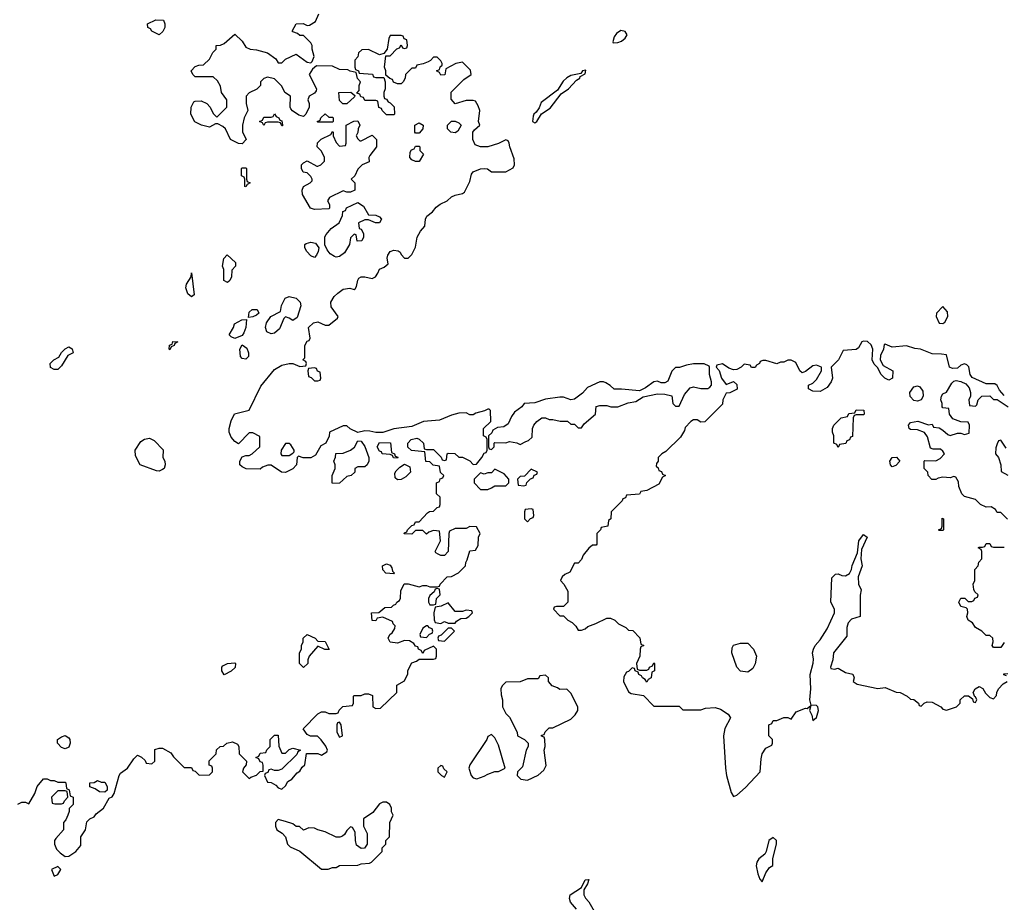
# Model space of a CAD drawing. Header units: inches. Extents: x 2380249 to 2585472, y 382747 to 546448.
# Tile 266 of 626: x 2472059 to 2477510, y 510509 to 515393. Entities that reach past the tile are written whole.
import ezdxf

# ---------------------------------------------------------------- set-up
doc = ezdxf.new("R2010")
doc.units = ezdxf.units.IN
doc.header["$MEASUREMENT"] = 0
doc.layers.add('C4571', color=7, linetype='Continuous')

msp = doc.modelspace()

# ---------------------------------------------------------------- linework, layer by layer
at = {"layer": 'C4571', "color": 4}
for points, elevation in [([(2472048.4, 511051.6), (2472070, 511062), (2472090, 511062), (2472110, 511054), (2472142, 511110), (2472155.3, 511150), (2472190, 511192), (2472210, 511192), (2472230, 511182), (2472250, 511182), (2472270, 511174), (2472310, 511174), (2472314, 511170), (2472318, 511138), (2472331.6, 511131.6), (2472338, 511098), (2472354, 511090), (2472354, 511050), (2472332, 511028), (2472332, 511012), (2472324.7, 510990), (2472314.4, 510965.6), (2472302, 510950), (2472302, 510910), (2472258, 510862), (2472251, 510850), (2472251, 510830), (2472262.8, 510802.8), (2472282.8, 510782.8), (2472310, 510762), (2472330, 510764.7), (2472369.4, 510790.6), (2472396.4, 510823.6), (2472398, 510870), (2472422, 510910), (2472430, 510954), (2472446, 510970), (2472470, 510982), (2472482, 510998), (2472522, 511030), (2472554.6, 511085.4), (2472570, 511092), (2472582, 511110), (2472609, 511210), (2472617.5, 511222.5), (2472655.3, 511250), (2472690, 511302), (2472710, 511322), (2472732.7, 511312.7), (2472752.7, 511292.7), (2472758, 511278), (2472790, 511274), (2472806, 511290), (2472806, 511354), (2472830, 511362), (2472850, 511362), (2472895.3, 511335.3), (2472910, 511314), (2472970, 511254), (2473010, 511254), (2473018, 511238), (2473030, 511234), (2473052.7, 511212.7), (2473110, 511214), (2473126, 511230), (2473126, 511250), (2473122, 511262), (2473108.4, 511268.4), (2473108.4, 511291.6), (2473146, 511330), (2473147.3, 511352.7), (2473168.4, 511371.6), (2473187.3, 511372.7), (2473206, 511390), (2473236.9, 511396.9), (2473263.6, 511383.6), (2473271.3, 511370), (2473274, 511330), (2473314, 511290), (2473312, 511270), (2473298, 511250), (2473292, 511230), (2473330, 511194), (2473338, 511202), (2473370, 511212), (2473390, 511232), (2473406, 511234), (2473407.3, 511267.3), (2473402, 511282), (2473390, 511286), (2473382, 511302), (2473366, 511310), (2473382, 511318), (2473390, 511334), (2473422, 511338), (2473427.3, 511352.7), (2473446, 511370), (2473446, 511410), (2473470, 511434), (2473490, 511434), (2473492.7, 511372.7), (2473510, 511334), (2473530, 511334), (2473550, 511354), (2473570, 511362), (2473614, 511350), (2473598, 511342), (2473592.7, 511327.3), (2473510, 511246), (2473490, 511238), (2473470, 511238), (2473450, 511246), (2473438, 511242), (2473432.7, 511227.3), (2473418, 511222), (2473414, 511210), (2473430, 511174), (2473451.6, 511171.6), (2473476.9, 511156.9), (2473490, 511142), (2473510, 511134), (2473530, 511154), (2473543.1, 511176.9), (2473566, 511190), (2473595.3, 511224.7), (2473610, 511234), (2473623.1, 511256.9), (2473638, 511270), (2473647.3, 511332.7), (2473708.4, 511331.6), (2473730, 511322), (2473759, 511341), (2473762, 511350), (2473752.9, 511372.9), (2473728.4, 511408.4), (2473707.3, 511427.3), (2473668.9, 511428.9), (2473650, 511438), (2473628.7, 511468.7), (2473708.9, 511551.1), (2473730, 511562), (2473750, 511562), (2473770, 511554), (2473810, 511554), (2473822, 511558), (2473827.3, 511572.7), (2473847.3, 511592.7), (2473902, 511598), (2473906, 511610), (2473906, 511650), (2473910, 511654), (2473950, 511654), (2473970, 511662), (2473990, 511662), (2474012.7, 511652.7), (2474014, 511590), (2474030, 511582), (2474056.4, 511583.6), (2474146, 511670), (2474146, 511710), (2474190, 511734), (2474207.3, 511772.7), (2474208.4, 511791.6), (2474230, 511834), (2474256.4, 511843.6), (2474270, 511854), (2474350, 511854), (2474362, 511858), (2474366, 511870), (2474366, 511910), (2474350, 511926), (2474298, 511902), (2474290, 511886), (2474282, 511902), (2474266, 511910), (2474262, 511922), (2474250, 511926), (2474240.4, 511940.4), (2474216.4, 511956.4), (2474190, 511958), (2474150, 511942), (2474110, 511948), (2474098, 511970), (2474108, 511990), (2474120.4, 511999.6), (2474136.4, 512023.6), (2474138, 512038), (2474126, 512050), (2474122, 512062), (2474070, 512086), (2474038, 512082), (2474030, 512066), (2474010, 512068), (2474006, 512110), (2474047.3, 512112.7), (2474080.4, 512139.6), (2474118, 512142), (2474127.3, 512152.7), (2474142, 512158), (2474146, 512170), (2474162, 512178), (2474167.3, 512192.7), (2474168.4, 512231.6), (2474188, 512272), (2474210, 512272), (2474270, 512254), (2474290, 512262), (2474310, 512262), (2474330, 512254), (2474370, 512254), (2474382, 512258), (2474386, 512270), (2474426, 512310), (2474450, 512312), (2474488.4, 512331.6), (2474526, 512370), (2474528, 512390), (2474536.4, 512403.6), (2474550, 512454), (2474582, 512458), (2474596.4, 512483.6), (2474598, 512530), (2474608, 512550), (2474587.3, 512587.3), (2474550, 512588), (2474530, 512578), (2474470, 512578), (2474438, 512562), (2474434, 512550), (2474431.3, 512450), (2474410, 512428.7), (2474390, 512428.7), (2474374.6, 512434.6), (2474362, 512442), (2474358, 512450), (2474388, 512510), (2474382, 512562), (2474350, 512566), (2474323.6, 512556.4), (2474310, 512546), (2474290, 512566), (2474250, 512566), (2474230, 512546), (2474187.3, 512547.3), (2474190, 512554), (2474202, 512558), (2474206, 512570), (2474230, 512594), (2474242, 512598), (2474250, 512614), (2474270, 512614), (2474316.4, 512663.6), (2474328.4, 512671.6), (2474350, 512674), (2474370, 512694), (2474382, 512698), (2474386, 512710), (2474386, 512750), (2474366, 512770), (2474366, 512830), (2474382, 512838), (2474387.3, 512852.7), (2474402, 512858), (2474406, 512870), (2474388, 512888), (2474382, 512922), (2474348.4, 512928.4), (2474330, 512946), (2474307.3, 512947.3), (2474302, 513002), (2474228.4, 513008.4), (2474208.4, 513028.4), (2474208, 513050), (2474226, 513070), (2474256.9, 513076.9), (2474270, 513072), (2474294, 513050), (2474298, 513018), (2474310, 513014), (2474350, 513014), (2474392.7, 512972.7), (2474398, 512958), (2474410, 512954), (2474422, 512958), (2474426, 512990), (2474430, 512994), (2474467.3, 512992.7), (2474490, 512972), (2474510, 512972), (2474550, 512952), (2474570, 512932), (2474587.3, 512932.7), (2474618, 512970), (2474630, 512994), (2474642, 512998), (2474646, 513010), (2474646, 513070), (2474642, 513082), (2474626, 513090), (2474626, 513130), (2474668, 513170), (2474666, 513230), (2474658, 513238), (2474650, 513238), (2474631.3, 513228.7), (2474583.6, 513216.4), (2474570, 513206), (2474550, 513206), (2474530, 513218), (2474490, 513215.3), (2474450, 513204), (2474383.5, 513176.5), (2474294, 513170), (2474230, 513142), (2474130, 513128.7), (2474070, 513108), (2474030, 513108), (2473996.5, 513116.5), (2473970, 513117.2), (2473930, 513108), (2473888.4, 513128.4), (2473870, 513146), (2473850, 513146), (2473774, 513110), (2473771.6, 513088.4), (2473754, 513050), (2473726, 513034), (2473696.9, 512983.1), (2473670, 512968), (2473628, 512968), (2473602, 512978), (2473594, 512970), (2473591.1, 512928.9), (2473570, 512908), (2473530, 512888), (2473508.4, 512888.4), (2473450, 512928), (2473432.7, 512927.3), (2473403.6, 512916.4), (2473390, 512906), (2473312.7, 512907.3), (2473290, 512918), (2473278, 512930), (2473278, 512950), (2473290, 512974), (2473310, 512982), (2473330, 512982), (2473346, 512990), (2473388, 513030), (2473387.3, 513087.3), (2473350, 513106), (2473330, 513106), (2473270, 513046), (2473250, 513058), (2473230, 513082), (2473219, 513110), (2473219, 513130), (2473230, 513174), (2473248.7, 513211.3), (2473328.4, 513231.6), (2473394, 513366), (2473470, 513458), (2473510, 513481), (2473551.1, 513491.1), (2473571.3, 513491.3), (2473610, 513474), (2473642, 513478), (2473646, 513490), (2473642, 513502), (2473626, 513510), (2473638, 513522), (2473638, 513590), (2473650, 513614), (2473662, 513618), (2473666, 513630), (2473658, 513690), (2473684.7, 513715.3), (2473710, 513722), (2473750, 513702), (2473770, 513702), (2473819, 513741), (2473822, 513750), (2473783.9, 513803.9), (2473782, 513830), (2473799.4, 513860.6), (2473819.4, 513880.6), (2473850, 513901.3), (2473887.3, 513907.3), (2473910, 513901), (2473916, 513904), (2473924, 513916), (2473930, 513952), (2473936.5, 513963.5), (2473949.4, 513970.6), (2473970, 513970.7), (2474010, 513961), (2474028, 513970), (2474042, 513990), (2474050, 514012), (2474076.4, 514023.6), (2474098, 514042), (2474093.6, 514073.6), (2474097, 514090), (2474110, 514110.5), (2474130, 514117.1), (2474153.4, 514113.4), (2474166, 514106), (2474170, 514094), (2474190, 514074), (2474210, 514074), (2474230, 514094), (2474250, 514134), (2474259, 514190), (2474277.5, 514222.5), (2474301.2, 514250), (2474305.6, 514290), (2474313.3, 514306.7), (2474343.7, 514330), (2474364.6, 514355.4), (2474387, 514373), (2474425.2, 514390), (2474450, 514413), (2474470, 514423), (2474509.3, 514430.7), (2474520.4, 514439.6), (2474550, 514498), (2474560.7, 514539.3), (2474569.3, 514550.7), (2474610, 514568.2), (2474630, 514570.6), (2474647.9, 514567.9), (2474671.1, 514551.1), (2474750, 514552), (2474790, 514574), (2474798, 514590), (2474796.4, 514623.6), (2474772, 514690), (2474769, 514710), (2474763.1, 514723.1), (2474750, 514729), (2474710, 514708.7), (2474650.6, 514689.4), (2474609.1, 514689.1), (2474580.2, 514700.2), (2474568, 514730), (2474568, 514770), (2474576.4, 514783.6), (2474606, 514810), (2474598, 514830), (2474606, 514890), (2474596.4, 514916.4), (2474582, 514942), (2474570, 514946), (2474530, 514946), (2474470, 514928), (2474447.3, 514952.7), (2474447.3, 514992.7), (2474518, 515062), (2474558, 515090), (2474553.6, 515113.6), (2474510, 515158), (2474474, 515150), (2474418, 515122), (2474412.7, 515087.3), (2474390, 515086), (2474382, 515102), (2474366, 515110), (2474382, 515118), (2474387.3, 515132.7), (2474398, 515142), (2474398, 515150), (2474390, 515166), (2474370, 515186), (2474350, 515186), (2474332.7, 515167.3), (2474319.6, 515160.4), (2474291.6, 515148.4), (2474258, 515142), (2474250, 515126), (2474230, 515126), (2474194, 515090), (2474192, 515070), (2474182, 515050), (2474170, 515038), (2474150, 515038), (2474128.4, 515048.4), (2474122, 515062), (2474107.3, 515067.3), (2474086, 515086), (2474086, 515110), (2474078, 515130), (2474086, 515194), (2474110, 515194), (2474147.3, 515232.7), (2474162, 515238), (2474170, 515254), (2474178, 515238), (2474190, 515234), (2474202, 515238), (2474206, 515250), (2474202, 515282), (2474187.3, 515287.3), (2474182, 515302), (2474170, 515306), (2474110, 515306), (2474102, 515290), (2474094, 515230), (2474074, 515206), (2474050, 515198), (2473990, 515228), (2473952.7, 515227.3), (2473934, 515210), (2473931.6, 515188.4), (2473914, 515170), (2473914, 515130), (2473918, 515118), (2473934, 515110), (2473938, 515098), (2474011.6, 515091.6), (2474018, 515078), (2474030, 515074), (2474074, 515074), (2474082, 515050), (2474082, 515010), (2474074, 514990), (2474074, 514970), (2474078, 514958), (2474090, 514954), (2474098, 514938), (2474110, 514934), (2474131.6, 514911.6), (2474134, 514870), (2474130, 514866), (2474090, 514866), (2474066, 514890), (2474062, 514902), (2474047.3, 514907.3), (2474042, 514942), (2474030, 514946), (2473970, 514946), (2473962, 514962), (2473947.3, 514967.3), (2473942, 514982), (2473926, 514986), (2473938, 515002), (2473938, 515030), (2473946, 515050), (2473928.4, 515068.4), (2473922, 515102), (2473888.4, 515108.4), (2473875.3, 515115.3), (2473830, 515118), (2473790, 515135.3), (2473702, 515138), (2473679.6, 515120.4), (2473662, 515090), (2473702, 515010), (2473699.6, 515000.4), (2473690, 514986), (2473662, 514970), (2473654, 514950), (2473662, 514930), (2473662, 514910), (2473642, 514870), (2473630, 514858), (2473604.7, 514864.7), (2473569, 514889), (2473560.2, 514900.2), (2473555.3, 514910), (2473558, 514970), (2473526, 514990), (2473510, 515026), (2473470, 515066), (2473430, 515075.3), (2473410, 515068), (2473392, 515050), (2473392, 515030), (2473371.1, 515008.9), (2473330, 514988), (2473312, 514970), (2473312, 514930), (2473322, 514890), (2473302, 514850), (2473292, 514810), (2473292.7, 514772.7), (2473312, 514730), (2473290, 514706), (2473270, 514708), (2473226, 514730), (2473198, 514790), (2473183.1, 514803.1), (2473156.4, 514816.4), (2473143.6, 514816.4), (2473110, 514798), (2473066, 514810), (2473028.9, 514828.9), (2473006, 514870), (2473008.7, 514910), (2473022, 514938), (2473030, 514942), (2473063.6, 514943.6), (2473094, 514930), (2473114, 514910), (2473130, 514874), (2473150, 514854), (2473206, 514910), (2473206, 514950), (2473175.3, 514990), (2473170, 515026), (2473154.6, 515054.6), (2473130, 515078), (2473030, 515078), (2473018, 515090), (2473008, 515110), (2473030, 515134), (2473050, 515142), (2473076.4, 515143.6), (2473110, 515174), (2473128.4, 515211.6), (2473146, 515230), (2473146, 515250), (2473170, 515252), (2473190, 515262), (2473250, 515314), (2473290, 515274), (2473310, 515242), (2473334, 515230), (2473370, 515226), (2473430.7, 515210.7), (2473476.9, 515176.9), (2473490, 515154), (2473510, 515154), (2473530, 515174), (2473590, 515202), (2473650, 515158), (2473670, 515154), (2473678, 515162), (2473688.7, 515190), (2473678, 515230), (2473678, 515250), (2473670, 515266), (2473630, 515306), (2473610, 515306), (2473596.4, 515316.4), (2473570, 515326), (2473568, 515330), (2473588.7, 515370), (2473627.3, 515372.7), (2473650, 515362), (2473663.6, 515363.6), (2473697.2, 515382.8), (2473714.6, 515425.4)], 56), ([(2477510, 513314), (2477482.7, 513342.7), (2477470, 513368), (2477457.2, 513377.2), (2477410, 513378), (2477332.7, 513412.7), (2477321.2, 513430), (2477312.9, 513472.9), (2477303.1, 513483.1), (2477290, 513488.7), (2477270, 513482), (2477250, 513464), (2477223.1, 513463.1), (2477206, 513470), (2477190, 513538), (2477163.1, 513543.1), (2477110, 513544), (2477046, 513570), (2477014, 513574), (2476968.9, 513588.9), (2476890, 513581.2), (2476850, 513598), (2476844.7, 513595.3), (2476842, 513570), (2476825.4, 513534.6), (2476822, 513510), (2476839.6, 513479.6), (2476892, 513450), (2476891.3, 513410), (2476870, 513398), (2476848.9, 513408.9), (2476828.9, 513428.9), (2476808.4, 513468.4), (2476790, 513486), (2476778, 513510), (2476782, 513570), (2476773.6, 513593.6), (2476753.2, 513613.2), (2476730, 513614), (2476722, 513610), (2476703.6, 513576.4), (2476690, 513568), (2476618, 513562), (2476592, 513510), (2476552, 513470), (2476558, 513410), (2476550.9, 513389.1), (2476530, 513358), (2476490, 513335.3), (2476450, 513338), (2476426, 513350), (2476426, 513370), (2476450, 513382), (2476470, 513402), (2476498, 513450), (2476498, 513470), (2476470, 513482), (2476450, 513478), (2476410, 513446), (2476390, 513438), (2476378, 513450), (2476356.5, 513496.5), (2476330, 513508.7), (2476311.6, 513508.4), (2476290, 513498), (2476270, 513498), (2476250, 513488.7), (2476190, 513508), (2476172.7, 513507.3), (2476158, 513502), (2476154, 513490), (2476138, 513482), (2476130, 513468), (2476110, 513468), (2476102, 513482), (2476070, 513486), (2476054, 513470), (2476030, 513458), (2476010, 513455.3), (2475984.7, 513464.7), (2475950, 513488), (2475918, 513482), (2475914, 513470), (2475931.6, 513451.6), (2475944.7, 513410), (2475970, 513374), (2476011.3, 513391.3), (2476030, 513374), (2476030.9, 513349.1), (2475990, 513328), (2475970, 513326), (2475952, 513290), (2475950, 513266), (2475852.7, 513167.3), (2475830, 513166), (2475810, 513178), (2475790, 513178), (2475774, 513170), (2475743.6, 513136.4), (2475739.6, 513120.4), (2475716.9, 513083.1), (2475636.9, 513003.1), (2475614, 512990), (2475594, 512970), (2475594, 512950), (2475583.6, 512936.4), (2475582, 512922), (2475592.7, 512912.7), (2475598, 512898), (2475612.7, 512892.7), (2475618, 512878), (2475634, 512870), (2475618, 512862), (2475596.9, 512823.1), (2475530, 512788), (2475498, 512782), (2475490, 512768), (2475418, 512762), (2475412.7, 512747.3), (2475398, 512742), (2475394, 512730), (2475334, 512670), (2475332, 512630), (2475318, 512622), (2475314, 512590), (2475278, 512582), (2475274, 512570), (2475254, 512550), (2475254, 512490), (2475250, 512486), (2475230, 512486), (2475210, 512468), (2475178, 512430), (2475170, 512406), (2475150, 512386), (2475130, 512386), (2475103.6, 512336.4), (2475076.9, 512323.1), (2475062, 512310), (2475052, 512290), (2475072, 512270), (2475094, 512230), (2475094, 512170), (2475070, 512146), (2475030, 512146), (2475018, 512142), (2475014, 512130), (2475050, 512094), (2475070, 512094), (2475094, 512070), (2475116.9, 512056.9), (2475136.9, 512036.9), (2475150, 512014), (2475170, 512014), (2475190, 512022), (2475204.7, 512035.3), (2475248.9, 512051.1), (2475310, 512082), (2475330, 512082), (2475354, 512070), (2475374, 512050), (2475414, 512030), (2475430, 512014), (2475452.7, 512012.7), (2475492.7, 511972.7), (2475498, 511938), (2475514, 511930), (2475498, 511922), (2475494, 511910), (2475492, 511870), (2475474, 511830), (2475478, 511798), (2475490, 511794), (2475530, 511794), (2475542, 511798), (2475546, 511810), (2475562, 511818), (2475570, 511834), (2475574, 511830), (2475574, 511790), (2475558, 511782), (2475554, 511750), (2475538, 511742), (2475530, 511726), (2475522, 511742), (2475506, 511750), (2475502, 511762), (2475486, 511770), (2475482, 511782), (2475466, 511790), (2475462, 511802), (2475450, 511806), (2475430, 511786), (2475418, 511782), (2475403.6, 511756.4), (2475402, 511730), (2475430, 511674), (2475443.6, 511663.6), (2475512.7, 511652.7), (2475570, 511594), (2475710, 511594), (2475730, 511574), (2475830, 511574), (2475856.4, 511583.6), (2475910, 511586), (2475938, 511578), (2475982, 511550), (2475994, 511530), (2475962, 511470), (2475956, 511430), (2475966, 511250), (2475971, 511210), (2475996.9, 511116.9), (2476010, 511094), (2476030, 511102), (2476076.5, 511143.5), (2476158, 511230), (2476163.1, 511303.1), (2476169.3, 511330.7), (2476190, 511362), (2476222, 511378), (2476226, 511390), (2476226, 511410), (2476206, 511430), (2476206, 511490), (2476222, 511498), (2476230, 511514), (2476250, 511514), (2476290, 511532), (2476311.6, 511531.6), (2476330, 511522), (2476358, 511562), (2476410, 511582.8), (2476418, 511582), (2476438, 511598), (2476432, 511570), (2476444.7, 511544.7), (2476450, 511514), (2476470, 511532), (2476482, 511570), (2476478, 511590), (2476470, 511598), (2476440.4, 511600.4), (2476433.2, 511630), (2476438.7, 511690), (2476434.7, 511770), (2476451.8, 511831.8), (2476454, 511854), (2476448.7, 511890), (2476453.2, 511910), (2476462, 511930), (2476490, 511961), (2476530, 512022.8), (2476569.3, 512110), (2476569.2, 512130), (2476549, 512170), (2476555.3, 512304.7), (2476575.3, 512324.7), (2476590, 512326), (2476610, 512317.3), (2476630, 512316.3), (2476652, 512328), (2476663.7, 512350), (2476667.7, 512372.3), (2476696.4, 512443.6), (2476704, 512510), (2476730, 512544.7), (2476750.7, 512530), (2476719.6, 512460.4), (2476714.8, 512410), (2476722.8, 512370), (2476701, 512310), (2476702, 512270), (2476718, 512238), (2476711.1, 512208.9), (2476711.3, 512090), (2476664.7, 512075.3), (2476645.5, 512054.5), (2476638.8, 512030), (2476638, 511982), (2476563.8, 511890), (2476560.7, 511850), (2476547.3, 511810), (2476550, 511802), (2476570, 511798), (2476590, 511804), (2476630, 511780.7), (2476670.7, 511770.7), (2476678, 511750), (2476674, 511730), (2476696, 511716), (2476810, 511692), (2476850, 511698), (2476911.3, 511671.3), (2476934, 511670), (2476972, 511650), (2476990, 511632), (2477010, 511631.3), (2477034, 511610), (2477038, 511598), (2477050, 511594), (2477066, 511610), (2477082.7, 511617.3), (2477110, 511616.3), (2477158, 511590), (2477170, 511578), (2477190, 511572), (2477246, 511590), (2477266, 511610), (2477266, 511630), (2477290, 511651.3), (2477312, 511652), (2477334, 511634), (2477338, 511618), (2477350, 511614), (2477358, 511630), (2477350, 511646), (2477346, 511646), (2477338, 511670), (2477348, 511690), (2477370, 511702), (2477391.1, 511691.1), (2477405.4, 511665.4), (2477430, 511642), (2477450, 511634), (2477467.3, 511652.7), (2477468, 511670), (2477478, 511690), (2477503.1, 511716.9), (2477526, 511730)], 56), ([(2477528.4, 512628.4), (2477490, 512666), (2477470, 512666), (2477462, 512682), (2477436.4, 512696.4), (2477410, 512695.3), (2477378, 512710), (2477350, 512738), (2477290, 512755.3), (2477275.3, 512770), (2477258, 512810), (2477256.4, 512836.4), (2477242, 512862), (2477230, 512866), (2477210, 512858), (2477170, 512862), (2477143.6, 512856.4), (2477130, 512848), (2477108.9, 512848.9), (2477088, 512870), (2477086, 512890), (2477066, 512910), (2477066, 512950), (2477070, 512954), (2477130, 512952), (2477154.6, 512965.4), (2477178, 512990), (2477170, 513006), (2477156.4, 513016.4), (2477116.4, 513016.4), (2477102, 513022), (2477084.7, 513084.7), (2477069, 513109), (2477030, 513124), (2476990, 513125.2), (2476984, 513130), (2476979, 513150), (2476990, 513164.7), (2477030.8, 513170.8), (2477090, 513152), (2477110, 513154), (2477118, 513138), (2477150, 513134), (2477170, 513122), (2477196.9, 513096.9), (2477210, 513091.3), (2477250, 513104.7), (2477270, 513104.7), (2477290, 513098), (2477315.3, 513104.7), (2477318, 513150), (2477310, 513166), (2477270, 513168), (2477224.7, 513184.7), (2477206, 513210), (2477202, 513242), (2477170, 513246), (2477166, 513250), (2477166, 513270), (2477158, 513290), (2477162, 513310), (2477170, 513322), (2477190, 513332), (2477219, 513381), (2477230, 513392), (2477244, 513396), (2477270, 513391), (2477297.3, 513377.3), (2477315.3, 513355.3), (2477322, 513330), (2477322, 513310), (2477314, 513290), (2477318, 513258), (2477350, 513254), (2477358, 513262), (2477366, 513290), (2477386, 513310), (2477430, 513311.3), (2477450, 513292), (2477471.1, 513291.1), (2477530.9, 513250.9)], 56), ([(2477521.2, 513021.2), (2477490, 513066), (2477478, 513062), (2477470, 513046), (2477463.6, 513023.6), (2477462, 512990), (2477478, 512970), (2477491.3, 512930), (2477492.7, 512892.7), (2477530, 512872)], 56), ([(2477510, 511946), (2477490, 511918), (2477450, 511918), (2477442, 511930), (2477448, 511950), (2477446, 511970), (2477430, 511986), (2477410, 511986), (2477386, 512010), (2477350, 512028.7), (2477334.6, 512054.6), (2477309.3, 512069.3), (2477302, 512090), (2477308, 512110), (2477306, 512130), (2477298, 512138), (2477270, 512146), (2477258, 512170), (2477270, 512192), (2477291.6, 512191.6), (2477310, 512174), (2477330, 512174), (2477342, 512178), (2477347.3, 512192.7), (2477362, 512198), (2477366, 512210), (2477347.3, 512227.3), (2477340.4, 512240.4), (2477338, 512270), (2477346, 512290), (2477346, 512350), (2477366, 512370), (2477368.4, 512391.6), (2477386, 512410), (2477386, 512450), (2477382, 512462), (2477366, 512470), (2477370, 512474), (2477390, 512474), (2477402, 512478), (2477410, 512494), (2477430, 512494), (2477438, 512478), (2477450, 512474), (2477510, 512474)], 56), ([(2477522, 511762), (2477507.3, 511767.3), (2477507.3, 511772.7), (2477530, 511774)], 56), ([(2475142, 510470), (2475108.7, 510510), (2475102, 510530), (2475106, 510550), (2475169, 510591), (2475190, 510632), (2475210, 510634), (2475202, 510610), (2475182, 510578), (2475182, 510550), (2475191.1, 510531.1), (2475210, 510512), (2475239.8, 510459.8)], 52)]:
    msp.add_lwpolyline(points, dxfattribs=dict(at, elevation=elevation))
at = {"layer": 'C4571', "color": 4, "elevation": 56}
for points in [[(2472830, 515308.7), (2472790, 515329), (2472783.1, 515343.1), (2472768.7, 515350), (2472766, 515370), (2472812.7, 515392.7), (2472854, 515390), (2472862, 515370), (2472862, 515350), (2472851.1, 515328.9)], [(2475387.1, 515332.9), (2475363.5, 515316.5), (2475350, 515298), (2475342, 515270), (2475344.7, 515264.7), (2475370, 515267.3), (2475390, 515274.8), (2475410, 515291.3), (2475421.2, 515310), (2475410, 515328.7)], [(2475193.6, 515113.6), (2475174, 515110), (2475164.7, 515095.3), (2475110, 515085.2), (2475087.5, 515072.5), (2475067.3, 515052.7), (2475036.8, 515003.2), (2474944.9, 514935.1), (2474935.3, 514904.7), (2474918.8, 514881.2), (2474904.7, 514870), (2474900.7, 514859.3), (2474898, 514830), (2474910, 514822.8), (2474922, 514830), (2474948.4, 514871.6), (2474996.2, 514903.8), (2475056.6, 514983.4), (2475098, 515010), (2475141.6, 515058.4), (2475159, 515070), (2475161.2, 515078.8), (2475190, 515094)], [(2473870, 514928), (2473848.4, 514928.4), (2473830, 514946), (2473826, 514990), (2473892, 514992), (2473914, 514974), (2473912.7, 514967.3)], [(2473510, 514806), (2473502, 514822), (2473490, 514826), (2473430, 514826), (2473418, 514822), (2473410, 514808), (2473402, 514822), (2473386, 514830), (2473402, 514838), (2473410, 514854), (2473450, 514854), (2473462, 514858), (2473470, 514872), (2473478, 514858), (2473494, 514850), (2473498, 514838), (2473510, 514834), (2473514, 514810), (2473514, 514806)], [(2473942, 514722), (2473950, 514722), (2474010, 514754), (2474034, 514730), (2474034, 514690), (2473998, 514642), (2473992, 514630), (2473992.7, 514607.3), (2473954, 514590), (2473930, 514566), (2473914, 514530), (2473894, 514510), (2473914, 514490), (2473914, 514450), (2473890, 514438), (2473870, 514438), (2473850, 514446), (2473774, 514410), (2473762, 514390), (2473774, 514370), (2473774, 514350), (2473770, 514346), (2473690, 514342), (2473668, 514350), (2473625.2, 514425.2), (2473622, 514450), (2473629, 514471), (2473666, 514490), (2473678, 514502), (2473678, 514510), (2473670, 514526), (2473650, 514546), (2473628, 514550), (2473618, 514570), (2473618, 514590), (2473630, 514602), (2473650, 514612), (2473703.6, 514583.6), (2473710, 514582), (2473726, 514590), (2473746, 514610), (2473746, 514630), (2473730, 514666), (2473706, 514690), (2473707.3, 514712.7), (2473728.4, 514731.6), (2473782, 514758), (2473790, 514774), (2473794, 514770), (2473794, 514750), (2473810, 514714), (2473830, 514694), (2473862, 514698), (2473866, 514710), (2473866, 514810), (2473908.4, 514831.6), (2473930, 514834), (2473942, 514810), (2473932, 514790), (2473931.6, 514768.4), (2473922, 514750), (2473930, 514734)], [(2473770, 514854), (2473790, 514854), (2473794, 514850), (2473794, 514830), (2473790, 514826), (2473710, 514826), (2473706, 514830), (2473722, 514838), (2473726, 514850), (2473750, 514872)], [(2474250, 514766), (2474246, 514770), (2474246, 514810), (2474270, 514822), (2474292, 514810), (2474291.3, 514788.7), (2474270, 514766)], [(2474470, 514768), (2474446, 514770), (2474428, 514790), (2474428, 514810), (2474450, 514831.3), (2474470, 514832), (2474490, 514822), (2474502, 514810), (2474483.6, 514776.4)], [(2474250, 514608), (2474230, 514618), (2474218, 514630), (2474220.4, 514659.6), (2474227.3, 514672.7), (2474242, 514678), (2474250, 514694), (2474270, 514694), (2474274, 514690), (2474274, 514670), (2474294, 514650), (2474270, 514608)], [(2473310, 514468), (2473306, 514470), (2473306, 514510), (2473302, 514522), (2473286, 514530), (2473286, 514570), (2473290, 514574), (2473310, 514574), (2473314, 514570), (2473314, 514510), (2473318, 514498), (2473334, 514490), (2473318, 514482)], [(2474050, 514269), (2474029.1, 514269.1), (2473990, 514286), (2473970, 514286), (2473934, 514270), (2473938, 514238), (2473950, 514234), (2473962, 514210), (2473962, 514190), (2473952, 514170), (2473927.3, 514167.3), (2473922, 514202), (2473910, 514206), (2473890, 514186), (2473884.7, 514150), (2473856.8, 514103.2), (2473830, 514082), (2473810, 514079), (2473802, 514082), (2473778, 514098), (2473760.2, 514120.2), (2473748, 514148), (2473748.4, 514191.6), (2473754.6, 514205.4), (2473782.7, 514237.3), (2473828, 514270), (2473846, 514310), (2473847.3, 514332.7), (2473862, 514338), (2473868.4, 514351.6), (2473930, 514382), (2473962, 514362), (2473990, 514314), (2474030, 514312), (2474050, 514302), (2474062, 514290)], [(2473690, 514078), (2473670, 514086), (2473648, 514110), (2473638, 514130), (2473638, 514150), (2473644.7, 514155.3), (2473670, 514162), (2473696, 514156), (2473714, 514130), (2473712, 514110), (2473702, 514090)], [(2473210, 513938), (2473189, 513950), (2473188.7, 514010), (2473182, 514030), (2473188.4, 514071.6), (2473208, 514092), (2473254, 514050), (2473254, 514030), (2473232.7, 514007.3), (2473232, 513970), (2473222, 513950)], [(2473010, 513859), (2472990, 513875.3), (2472979.3, 513910), (2472982.7, 513930), (2473008.7, 513970), (2473010, 513992), (2473024.7, 513870)], [(2473570, 513729), (2473550, 513742), (2473530, 513748), (2473521, 513739), (2473496.8, 513683.2), (2473470, 513659), (2473450, 513654), (2473426, 513666), (2473419, 513690), (2473424.7, 513715.3), (2473448.7, 513751.3), (2473502, 513778), (2473508.4, 513811.6), (2473528.7, 513851.3), (2473550, 513862), (2473590, 513851.3), (2473610.7, 513830.7), (2473614.8, 513810), (2473595.3, 513744.7)], [(2477170, 513806), (2477134, 513770), (2477132, 513750), (2477150, 513714), (2477170, 513712), (2477180.4, 513719.6), (2477198, 513750), (2477196.4, 513776.4)], [(2473326, 513746), (2473330, 513774), (2473346, 513790), (2473374, 513790), (2473382, 513770), (2473370, 513758), (2473350, 513748)], [(2473250, 513628.7), (2473230, 513638), (2473218, 513650), (2473242, 513690), (2473248, 513710), (2473288.4, 513731.6), (2473314, 513734), (2473311.3, 513690), (2473299.8, 513660.2), (2473290, 513646)], [(2472250, 513458), (2472228.9, 513468.9), (2472228, 513490), (2472248, 513510), (2472274.6, 513525.4), (2472290, 513552), (2472310, 513572), (2472330, 513582), (2472350, 513572), (2472354, 513550), (2472324.7, 513535.3), (2472290, 513478), (2472270, 513458)], [(2472890, 513566), (2472886, 513570), (2472888.4, 513591.6), (2472902, 513598), (2472907.3, 513612.7), (2472934, 513610), (2472918, 513602), (2472914, 513590), (2472898, 513582)], [(2473310, 513515.3), (2473290, 513518), (2473282, 513530), (2473278, 513570), (2473290, 513594), (2473315.3, 513575.3), (2473324.7, 513550), (2473324.7, 513530)], [(2475790, 513488.7), (2475750, 513482), (2475710.9, 513469.1), (2475690, 513468.7), (2475670, 513448), (2475647.5, 513392.5), (2475630, 513384), (2475610, 513384), (2475590, 513392.3), (2475570, 513389), (2475523.8, 513356.2), (2475490, 513339.3), (2475391.3, 513348.7), (2475350, 513348), (2475328.4, 513368.4), (2475303.1, 513383.1), (2475290, 513388.7), (2475270, 513389), (2475201.4, 513358.6), (2475174, 513326), (2475130, 513294), (2475110, 513289), (2475070, 513304), (2475050, 513304), (2474970, 513292.7), (2474910, 513272), (2474851.1, 513268.9), (2474838, 513250), (2474798.8, 513221.2), (2474782, 513198), (2474763.6, 513156.4), (2474739.6, 513140.4), (2474703.6, 513136.4), (2474678, 513122), (2474672.7, 513107.3), (2474654, 513090), (2474654, 513030), (2474658, 513018), (2474670, 513014), (2474686, 513030), (2474686, 513050), (2474690, 513054), (2474750, 513052), (2474770, 513058), (2474811.6, 513051.6), (2474830, 513042), (2474860.4, 513059.6), (2474876.4, 513063.6), (2474896.4, 513083.6), (2474898, 513130), (2474906, 513150), (2474922, 513170), (2474950, 513190.7), (2474970, 513190.7), (2474990, 513181), (2475010, 513181), (2475051.1, 513171.1), (2475091.3, 513171.3), (2475110, 513154), (2475130, 513154), (2475150, 513134), (2475170, 513134), (2475183.1, 513156.9), (2475246, 513210), (2475250, 513252), (2475270, 513258), (2475310, 513258), (2475331.1, 513251.1), (2475370, 513251), (2475426.6, 513273.4), (2475470, 513281), (2475510, 513306), (2475590, 513322), (2475630, 513321), (2475670, 513312), (2475674, 513270), (2475690, 513254), (2475710, 513254), (2475740.2, 513319.8), (2475770, 513356), (2475790, 513361), (2475830, 513351.3), (2475868.4, 513351.6), (2475880.4, 513359.6), (2475888, 513370), (2475888, 513390), (2475878, 513430), (2475878, 513470), (2475875.3, 513475.3), (2475848.4, 513488.4)], [(2473690, 513466), (2473658, 513462), (2473654, 513450), (2473658, 513418), (2473672.7, 513412.7), (2473690, 513394), (2473710, 513394), (2473722, 513398), (2473726, 513410), (2473722, 513442), (2473707.3, 513447.3), (2473702, 513462)], [(2477030, 513282), (2477010, 513285.1), (2476988, 513308), (2476987.3, 513330), (2477010, 513360.7), (2477030, 513366.8), (2477042, 513362), (2477058, 513338), (2477060.7, 513310), (2477050, 513289.2)], [(2476590, 513026), (2476582, 513042), (2476566, 513050), (2476566, 513090), (2476558, 513110), (2476558, 513130), (2476566, 513150), (2476606, 513190), (2476642, 513198), (2476650, 513214), (2476682, 513218), (2476690, 513234), (2476732.7, 513232.7), (2476734, 513210), (2476730, 513206), (2476690, 513206), (2476678, 513202), (2476674, 513190), (2476670, 513086), (2476658, 513082), (2476652.7, 513067.3), (2476638, 513062), (2476632.7, 513047.3), (2476598, 513042)], [(2472830, 512895.3), (2472816.4, 512896.4), (2472726, 512930), (2472700.4, 512980.4), (2472698, 513010), (2472730, 513058), (2472750, 513071.3), (2472776.9, 513076.9), (2472803.6, 513063.6), (2472852.7, 513012.7), (2472852, 512970), (2472862, 512950), (2472864.7, 512930), (2472858, 512910), (2472850, 512904)], [(2473550, 513048), (2473530, 513048), (2473506, 513010), (2473504.7, 512990), (2473510, 512982), (2473550, 512982), (2473570, 512994), (2473578, 513002), (2473578, 513010), (2473560.4, 513040.4)], [(2473790, 512826), (2473788, 512830), (2473788, 512870), (2473806, 512910), (2473806, 512930), (2473798, 512950), (2473807.3, 512972.7), (2473808.4, 512991.6), (2473850, 512994), (2473890, 513011), (2473912.3, 513027.7), (2473930, 513062), (2473950, 513061), (2473970, 513032), (2473992, 512970), (2473992, 512950), (2473982, 512930), (2473970, 512918), (2473930, 512918), (2473914, 512910), (2473914, 512890), (2473894, 512870), (2473870, 512866), (2473830, 512828)], [(2474150, 512966), (2474128.4, 512968.4), (2474122, 512982), (2474110, 512986), (2474066, 512990), (2474062, 513002), (2474050, 513006), (2474038, 513030), (2474050, 513054), (2474111.1, 513051.1), (2474118, 512998), (2474134, 512990), (2474138, 512978), (2474152.7, 512972.7)], [(2474150, 512846), (2474138, 512858), (2474136.4, 512883.6), (2474143.1, 512896.9), (2474163.1, 512916.9), (2474190, 512934), (2474218, 512918), (2474222, 512890), (2474196.9, 512863.1), (2474170, 512848)], [(2476890, 512919), (2476879, 512930), (2476876, 512950), (2476890, 512970.7), (2476912.7, 512972.7), (2476930.7, 512950.7), (2476910, 512925.2)], [(2474690, 512906), (2474670, 512886), (2474650, 512886), (2474630, 512878), (2474610, 512886), (2474574, 512850), (2474574, 512830), (2474610, 512794), (2474650, 512794), (2474670, 512802), (2474690, 512814), (2474750, 512814), (2474766, 512830), (2474766, 512850), (2474740.4, 512880.4)], [(2474890, 512906), (2474852.7, 512867.3), (2474830, 512866), (2474814, 512850), (2474818, 512818), (2474850, 512814), (2474862, 512818), (2474867.3, 512832.7), (2474887.3, 512852.7), (2474902, 512858), (2474907.3, 512872.7), (2474922, 512878), (2474926, 512890)], [(2474890, 512686), (2474858, 512682), (2474854, 512670), (2474854, 512630), (2474870, 512614), (2474887.3, 512632.7), (2474902, 512638), (2474906, 512650), (2474902, 512682)], [(2477150, 512566), (2477146, 512570), (2477162, 512578), (2477166, 512590), (2477166, 512634), (2477174, 512630), (2477174, 512570), (2477170, 512566)], [(2474130, 512326), (2474086, 512330), (2474068.4, 512348.4), (2474068, 512370), (2474090, 512382), (2474110, 512374), (2474119.6, 512359.6), (2474122, 512342), (2474134, 512330)], [(2474370, 512246), (2474358, 512242), (2474352.7, 512227.3), (2474330, 512206), (2474322, 512190), (2474322, 512170), (2474330, 512154), (2474350, 512154), (2474362, 512158), (2474366, 512190), (2474386, 512210), (2474382, 512242)], [(2474430, 512166), (2474391.6, 512148.4), (2474358, 512142), (2474352, 512110), (2474352.7, 512072.7), (2474358, 512058), (2474390, 512052), (2474410, 512062), (2474430, 512054), (2474470, 512054), (2474476.4, 512063.6), (2474500.4, 512079.6), (2474530, 512082), (2474546, 512090), (2474566, 512110), (2474562, 512122), (2474530, 512126), (2474510, 512118), (2474470, 512118)], [(2474318, 512038), (2474310, 512038), (2474290, 512026), (2474274, 511990), (2474278, 511978), (2474310, 511974), (2474327.3, 511992.7), (2474342, 511998), (2474346, 512010), (2474342, 512022), (2474327.3, 512027.3)], [(2474450, 512026), (2474430, 512026), (2474392.7, 511987.3), (2474378, 511982), (2474374, 511970), (2474378, 511958), (2474410, 511954), (2474466, 512010)], [(2473772.7, 511907.3), (2473748.4, 511908.4), (2473710, 511926), (2473662, 511870), (2473654, 511850), (2473654, 511830), (2473630, 511808), (2473608, 511830), (2473608, 511890), (2473618, 511910), (2473618, 511930), (2473628, 511950), (2473628.9, 511971.1), (2473650, 511991.3), (2473694, 511970), (2473710, 511954), (2473750, 511952)], [(2476090, 511782), (2476050, 511788), (2476028.7, 511810), (2476002, 511890), (2476003.1, 511916.9), (2476010, 511932), (2476050, 511942), (2476090, 511942), (2476122, 511910), (2476138, 511870), (2476131.1, 511828.9), (2476116.9, 511803.1)], [(2473190, 511768), (2473178, 511790), (2473178, 511810), (2473183.1, 511816.9), (2473208.9, 511831.1), (2473250, 511834), (2473254, 511830), (2473251.1, 511808.9), (2473230, 511788)], [(2474970, 511766), (2474938, 511762), (2474930, 511746), (2474870, 511746), (2474830, 511728), (2474750, 511726), (2474730, 511706), (2474722, 511690), (2474723.6, 511656.4), (2474731.6, 511628.4), (2474732, 511590), (2474750, 511554), (2474770, 511534), (2474812, 511450), (2474814, 511430), (2474854, 511410), (2474874, 511390), (2474874, 511370), (2474862, 511350), (2474842, 511258), (2474814, 511230), (2474812, 511210), (2474834, 511190), (2474870, 511184.7), (2474928.4, 511211.6), (2474960.4, 511239.6), (2474974, 511266), (2474962, 511350), (2474968, 511370), (2474966, 511410), (2474962, 511422), (2474947.3, 511427.3), (2474947.3, 511432.7), (2474962, 511438), (2474967.3, 511452.7), (2474990, 511474), (2475010, 511474), (2475110, 511522), (2475134.6, 511545.4), (2475148, 511570), (2475148, 511590), (2475110, 511666), (2475087.3, 511687.3), (2475050, 511686), (2475036.4, 511696.4), (2475007.3, 511707.3), (2474986, 511730), (2474986, 511750)], [(2473830, 511506), (2473818, 511502), (2473814, 511490), (2473814, 511450), (2473830, 511422), (2473846, 511430), (2473838, 511490)], [(2472310, 511358), (2472290, 511366), (2472268.7, 511390), (2472268.7, 511410), (2472290, 511424.7), (2472310, 511430.8), (2472330, 511418), (2472336, 511410), (2472338, 511390), (2472330, 511368)], [(2474670, 511438), (2474650, 511426), (2474644.7, 511410), (2474551.3, 511270), (2474544.7, 511250), (2474558, 511210), (2474570, 511198), (2474590, 511191.3), (2474630, 511206), (2474650, 511218), (2474690, 511232), (2474710, 511232), (2474746, 511250), (2474710, 511378), (2474690, 511418)], [(2474390, 511266), (2474374, 511250), (2474374, 511230), (2474394, 511210), (2474410, 511202), (2474426, 511230), (2474407.3, 511247.3), (2474402, 511262)], [(2472510, 511174), (2472530, 511174), (2472542, 511150), (2472542, 511130), (2472530, 511118), (2472500.4, 511120.4), (2472476.4, 511136.4), (2472447.3, 511147.3), (2472446, 511170), (2472470, 511172), (2472490, 511182)], [(2472310, 511126), (2472270, 511126), (2472234, 511090), (2472238, 511058), (2472252.7, 511052.7), (2472290, 511054), (2472302, 511058), (2472306, 511070), (2472326, 511090), (2472322, 511122)], [(2474090, 511062), (2474070, 511062), (2474050, 511054), (2474014.4, 511005.6), (2473962, 510970), (2473962, 510930), (2473982, 510890), (2473982, 510830), (2473967.3, 510807.3), (2473950, 510806), (2473924, 510824), (2473918, 510850), (2473916.4, 510896.4), (2473902, 510922), (2473890, 510926), (2473870, 510906), (2473856.9, 510883.1), (2473845.4, 510874.6), (2473831.1, 510868.9), (2473810, 510868.7), (2473750, 510898), (2473710, 510908.7), (2473690, 510919), (2473659.6, 510920.4), (2473630, 510908), (2473607.3, 510927.3), (2473590, 510928), (2473570, 510942), (2473530, 510955.3), (2473490, 510966), (2473474, 510950), (2473474, 510930), (2473482, 510910), (2473511.1, 510891.1), (2473531.1, 510871.1), (2473542, 510830), (2473556, 510816), (2473610, 510791.3), (2473730, 510692), (2473767.3, 510692.7), (2473790, 510702), (2473810, 510702), (2473830, 510712), (2473930, 510714), (2473950, 510722), (2473994.6, 510725.4), (2474006, 510730), (2474066, 510790), (2474066, 510810), (2474086, 510830), (2474086, 510850), (2474106, 510870), (2474108, 510950), (2474126, 510990), (2474118, 511010), (2474118, 511030), (2474108, 511050)], [(2476230, 510868), (2476206, 510850), (2476192, 510790), (2476184.5, 510775.5), (2476150, 510749), (2476140.5, 510730), (2476136.3, 510710), (2476145.8, 510665.8), (2476156.9, 510636.9), (2476170, 510622), (2476190, 510672), (2476210, 510702), (2476228, 510712), (2476228.7, 510751.3), (2476248.7, 510830), (2476248, 510850)], [(2472270, 510706), (2472234, 510690), (2472250, 510654), (2472270, 510662), (2472286, 510690)]]:
    msp.add_lwpolyline(points, close=True, dxfattribs=at)

doc.saveas('drawing.dxf')
